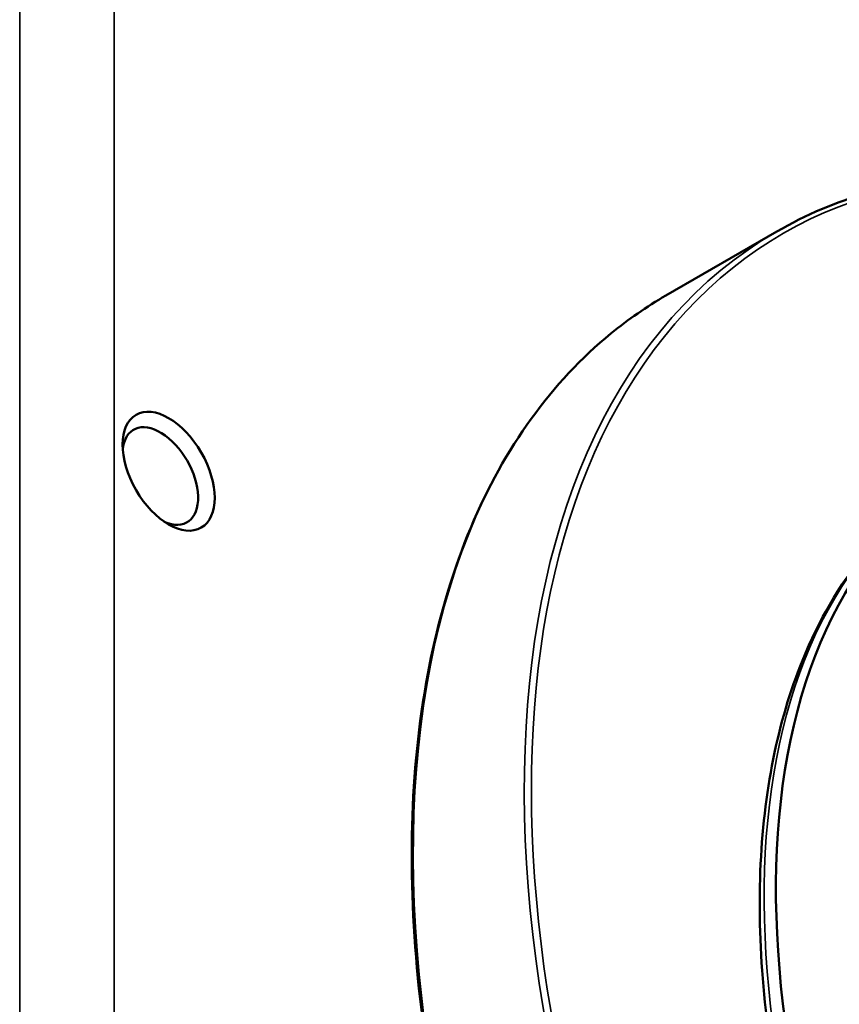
# Model space of a CAD drawing. Header units: millimetres. Extents: x 50 to 3176, y 50 to 2109.
# Tile 504 of 656: x 2001 to 2026, y 619 to 649. Entities that reach past the tile are written whole.
import ezdxf

# ---------------------------------------------------------------- set-up
doc = ezdxf.new("R2010")
doc.units = ezdxf.units.MM
doc.header["$LTSCALE"] = 10
doc.layers.add('Visible (ISO)', color=7, linetype='Continuous', lineweight=50)
doc.layers.add('Visible Narrow (ISO)', color=7, linetype='Continuous', lineweight=35)

msp = doc.modelspace()

# ---------------------------------------------------------------- linework, layer by layer
at = {"layer": 'Visible (ISO)'}
msp.add_line((2024.1503, 642.5806), (2020.8269, 640.6618), dxfattribs=at)
msp.add_ellipse((2005.949, 635.4043), major_axis=(-0.975, 1.6887), ratio=0.5773503, dxfattribs=at)
for centre, major_axis, start_param, end_param in [((2005.7015, 635.2614), (0.8, -1.3856), 5.6019321, 10.1060312), ((2043.5671, 611.6442), (-13.75, 23.8157), 0.2254152, 3.1415927)]:
    msp.add_ellipse(centre, major_axis=major_axis, ratio=0.5773503, start_param=start_param, end_param=end_param, dxfattribs=at)
for points, knots in [([(2024.1503, 642.5806), (2025.8737, 643.5755), (2027.8404, 644.1477), (2032.0977, 644.4036), (2034.3878, 644.0879), (2039.1125, 642.5997), (2041.5469, 641.4274), (2046.3731, 638.32), (2048.7644, 636.385), (2051.6021, 633.593), (2052.1556, 633.0232), (2052.7009, 632.4365)], [5.4977871, 5.4977871, 5.4977871, 5.4977871, 5.7787701, 5.7787701, 6.059753, 6.059753, 6.3407359, 6.3407359, 6.6217189, 6.6217189, 6.6908557, 6.6908557, 6.6908557, 6.6908557]), ([(2054.0372, 576.1256), (2051.7931, 575.5732), (2049.2972, 575.5858), (2044.0373, 576.7342), (2041.272, 577.8772), (2035.7584, 581.1801), (2033.011, 583.341), (2027.815, 588.4597), (2025.3672, 591.4164), (2021.0176, 597.8263), (2019.1164, 601.2783), (2016.0522, 608.3295), (2014.8897, 611.9276), (2013.4217, 618.908), (2013.1165, 622.2891), (2013.3977, 628.4932), (2013.9841, 631.3152), (2015.9933, 636.1079), (2017.4145, 638.08), (2019.7024, 639.9501), (2020.2512, 640.3294), (2020.8269, 640.6618)], [2.5220762, 2.5220762, 2.5220762, 2.5220762, 2.8401564, 2.8401564, 3.1603692, 3.1603692, 3.481068, 3.481068, 3.8016706, 3.8016706, 4.1221862, 4.1221862, 4.442713, 4.442713, 4.7633433, 4.7633433, 5.0840266, 5.0840266, 5.4039111, 5.4039111, 5.4977871, 5.4977871, 5.4977871, 5.4977871]), ([(2027.0353, 633.2388), (2026.5006, 632.6346), (2026.0244, 631.9557), (2024.694, 629.5578), (2024.088, 627.5792), (2023.5286, 623.1325), (2023.5866, 620.6562), (2024.3661, 615.4773), (2025.0881, 612.7754), (2027.1187, 607.4214), (2028.426, 604.7702), (2031.4938, 599.7818), (2033.2535, 597.4452), (2037.0524, 593.319), (2039.0911, 591.5303), (2043.2501, 588.6837), (2045.3699, 587.6269), (2049.4776, 586.3688), (2051.4669, 586.1648), (2054.4738, 586.5692), (2055.5861, 586.9161), (2056.5986, 587.4443)], [4.1176924, 4.1176924, 4.1176924, 4.1176924, 4.2606221, 4.2606221, 4.5777722, 4.5777722, 4.9004665, 4.9004665, 5.2234161, 5.2234161, 5.5458527, 5.5458527, 5.8681281, 5.8681281, 6.1906955, 6.1906955, 6.5137671, 6.5137671, 6.8356431, 6.8356431, 7.0438882, 7.0438882, 7.0438882, 7.0438882])]:
    msp.add_open_spline(points, degree=3, knots=knots, dxfattribs=at)
at = {"layer": 'Visible Narrow (ISO)'}
for p, q in [((2001.4942, 555.9183), (2001.4942, 686.5578)), ((2004.3226, 686.5578), (2004.3226, 555.9183))]:
    msp.add_line(p, q, dxfattribs=at)
for centre, major_axis, start_param, end_param in [((2042.5064, 611.0319), (18.175, -31.48), 1.9522005, 6.1173036), ((2042.4003, 610.9706), (18.25, -31.6099), 3.1415927, 6.1173036), ((2039.0769, 609.0519), (-18.25, 31.6099), 0, 2.975711), ((2043.2012, 611.433), (-13.741, 23.8), 0.1966287, 3.1168974)]:
    msp.add_ellipse(centre, major_axis=major_axis, ratio=0.5773503, start_param=start_param, end_param=end_param, dxfattribs=at)

doc.saveas('drawing.dxf')
